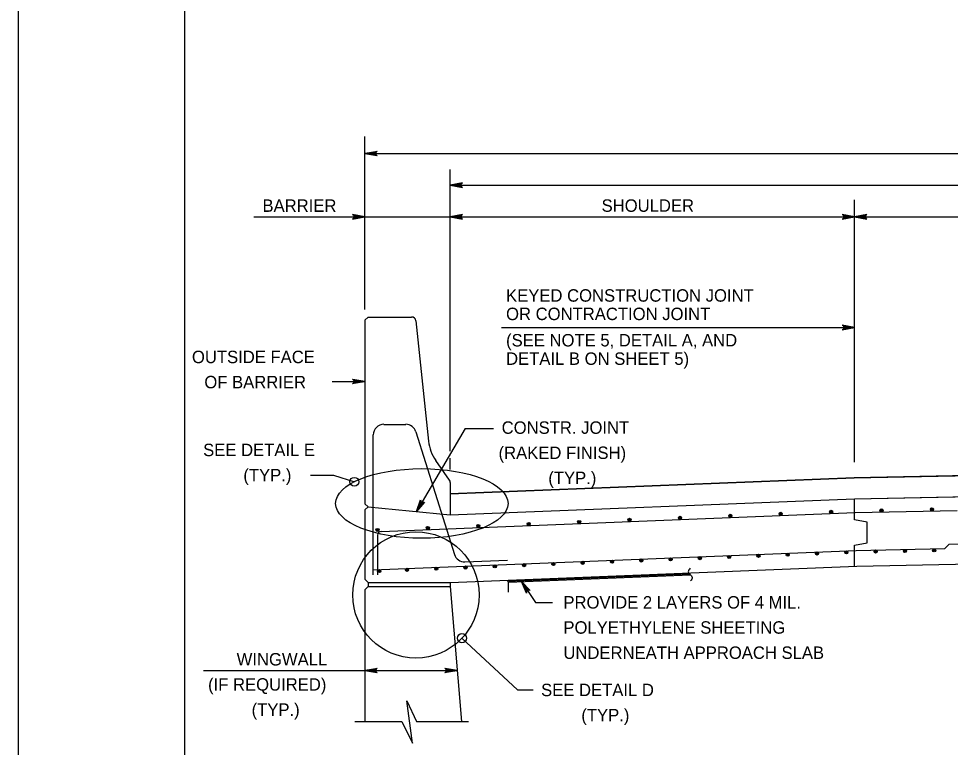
# Model space of a CAD drawing. Extents: x 636530 to 644067, y 294168 to 299122.
# Drawn here: x 638165.8 to 638390.5, y 297366.3 to 297542.1 of the extents above; entities that cross this region are included whole.
import ezdxf

# ---------------------------------------------------------------- set-up
doc = ezdxf.new("R2010")
doc.units = 0
doc.layers.add('1', color=7, linetype='Continuous')
doc.layers.add('PLT-BNDY', color=7, linetype='Continuous')

msp = doc.modelspace()

# ---------------------------------------------------------------- linework, layer by layer
at = {"layer": '1'}
for p, q in [((638205.78, 297717.48), (638205.78, 297153.48)), ((638249.28, 297471.9), (638249.28, 297513.64)), ((638249.28, 297509.56), (638778.11, 297509.56)), ((638269.85, 297437.78), (638269.85, 297505.68)), ((638269.85, 297501.94), (638757.53, 297501.94)), ((638367.39, 297435.12), (638367.39, 297498.39)), ((638222.52, 297494.32), (638367.39, 297494.32)), ((638367.39, 297494.32), (638660, 297494.32)), ((638249.28, 297469.36), (638250.04, 297470.12)), ((638249.28, 297469.36), (638249.28, 297425.08)), ((638250.04, 297470.12), (638260.56, 297470.12)), ((638261.57, 297469.21), (638264.63, 297440.17)), ((638282.2, 297467.59), (638367.39, 297467.59)), ((638241.36, 297454.6), (638249.28, 297454.6)), ((638253.85, 297444.22), (638259.15, 297444.22)), ((638251.31, 297407.92), (638251.31, 297441.69)), ((638261.58, 297442.45), (638270.87, 297412.84)), ((638273.46, 297443.2), (638261.71, 297423.17)), ((638273.46, 297443.2), (638280.31, 297443.2)), ((638269.67, 297430.76), (638266.37, 297435.49)), ((638269.85, 297433.36), (638269.85, 297436.09)), ((638367.24, 297431.34), (638513.68, 297434.27)), ((638236.17, 297432), (638241.7, 297432)), ((638241.7, 297432), (638246.75, 297430.37)), ((638269.85, 297427.45), (638367.24, 297431.34)), ((638269.85, 297430.18), (638269.85, 297422.36)), ((638367.39, 297426.26), (638513.69, 297429.19)), ((638269.85, 297422.36), (638367.39, 297426.26)), ((638367.39, 297421.2), (638367.39, 297426.26)), ((638249.28, 297425.08), (638250.04, 297424.32)), ((638249.28, 297423.56), (638250.04, 297424.32)), ((638249.28, 297423.56), (638249.28, 297406.86)), ((638250.04, 297424.32), (638269.85, 297422.36)), ((638367.49, 297422.96), (638392.08, 297423.46)), ((638253.2, 297418.39), (638367.49, 297422.96)), ((638370.43, 297420.66), (638367.39, 297421.2)), ((638370.43, 297415.61), (638370.43, 297420.66)), ((638252.33, 297417.48), (638252.33, 297407.92)), ((638367.39, 297415.07), (638370.43, 297415.61)), ((638367.39, 297410.01), (638367.39, 297415.07)), ((638390.21, 297415.29), (638389.18, 297414.25)), ((638390.21, 297415.29), (638430.32, 297416.09)), ((638251.32, 297409.16), (638367.8, 297413.82)), ((638367.8, 297413.82), (638389.18, 297414.25)), ((638367.92, 297410.02), (638513.73, 297412.93)), ((638269.85, 297406.09), (638367.92, 297410.02)), ((638273.4, 297411.06), (638283.64, 297411.47)), ((638283.57, 297406.39), (638327.55, 297408.15)), ((638283.89, 297406.15), (638327.82, 297407.9)), ((638249.28, 297406.86), (638250.04, 297406.09)), ((638250.04, 297406.09), (638269.85, 297406.09)), ((638250.04, 297406.09), (638250.04, 297405.08)), ((638269.85, 297406.09), (638269.85, 297405.08)), ((638283.89, 297403.74), (638283.89, 297406.15)), ((638287.06, 297406.27), (638290.41, 297401.21)), ((638250.04, 297405.08), (638249.28, 297404.32)), ((638249.28, 297404.32), (638249.28, 297372.51)), ((638250.04, 297405.08), (638269.85, 297405.08)), ((638269.85, 297405.08), (638272.57, 297372.51)), ((638290.41, 297401.21), (638294.49, 297401.21)), ((638272.7, 297392.63), (638286.06, 297380.16)), ((638210.34, 297384.8), (638271.54, 297384.8)), ((638286.06, 297380.16), (638289.86, 297380.16)), ((638246.9, 297372.51), (638258.23, 297372.51)), ((638261.74, 297372.51), (638274.29, 297372.51))]:
    msp.add_line(p, q, dxfattribs=at)
for points in [[(638249.28, 297509.56), (638252.26, 297510.12), (638252.15, 297510.04), (638252.03, 297509.96), (638251.97, 297509.86), (638251.91, 297509.76), (638251.9, 297509.66), (638251.88, 297509.56), (638251.9, 297509.46), (638251.91, 297509.36), (638251.97, 297509.26), (638252.03, 297509.16), (638252.15, 297509.08), (638252.26, 297509), (638249.28, 297509.56), (638252.15, 297509.08), (638252.03, 297509.16), (638249.28, 297509.56), (638251.97, 297509.26), (638251.91, 297509.36), (638249.28, 297509.56), (638251.9, 297509.46), (638251.88, 297509.56), (638249.28, 297509.56), (638251.9, 297509.66), (638251.91, 297509.76), (638249.28, 297509.56), (638251.97, 297509.86), (638252.03, 297509.96), (638249.28, 297509.56), (638252.15, 297510.04)], [(638269.85, 297501.94), (638272.84, 297501.38), (638272.72, 297501.46), (638272.61, 297501.54), (638272.55, 297501.64), (638272.49, 297501.74), (638272.47, 297501.84), (638272.45, 297501.94), (638272.47, 297502.04), (638272.49, 297502.14), (638272.55, 297502.24), (638272.61, 297502.34), (638272.72, 297502.42), (638272.84, 297502.5), (638269.85, 297501.94), (638272.72, 297502.42), (638272.61, 297502.34), (638269.85, 297501.94), (638272.55, 297502.24), (638272.49, 297502.14), (638269.85, 297501.94), (638272.47, 297502.04), (638272.45, 297501.94), (638269.85, 297501.94), (638272.47, 297501.84), (638272.49, 297501.74), (638269.85, 297501.94), (638272.55, 297501.64), (638272.61, 297501.54), (638269.85, 297501.94), (638272.72, 297501.46)], [(638249.28, 297494.32), (638246.3, 297494.88), (638246.41, 297494.8), (638246.53, 297494.72), (638246.59, 297494.62), (638246.64, 297494.52), (638246.66, 297494.42), (638246.68, 297494.32), (638246.66, 297494.22), (638246.64, 297494.12), (638246.59, 297494.02), (638246.53, 297493.92), (638246.41, 297493.84), (638246.3, 297493.76), (638249.28, 297494.32), (638246.41, 297493.84), (638246.53, 297493.92), (638249.28, 297494.32), (638246.59, 297494.02), (638246.64, 297494.12), (638249.28, 297494.32), (638246.66, 297494.22), (638246.68, 297494.32), (638249.28, 297494.32), (638246.66, 297494.42), (638246.64, 297494.52), (638249.28, 297494.32), (638246.59, 297494.62), (638246.53, 297494.72), (638249.28, 297494.32), (638246.41, 297494.8)], [(638269.85, 297494.32), (638272.84, 297493.76), (638272.72, 297493.84), (638272.61, 297493.92), (638272.55, 297494.02), (638272.49, 297494.12), (638272.47, 297494.22), (638272.45, 297494.32), (638272.47, 297494.42), (638272.49, 297494.52), (638272.55, 297494.62), (638272.61, 297494.72), (638272.72, 297494.8), (638272.84, 297494.88), (638269.85, 297494.32), (638272.72, 297494.8), (638272.61, 297494.72), (638269.85, 297494.32), (638272.55, 297494.62), (638272.49, 297494.52), (638269.85, 297494.32), (638272.47, 297494.42), (638272.45, 297494.32), (638269.85, 297494.32), (638272.47, 297494.22), (638272.49, 297494.12), (638269.85, 297494.32), (638272.55, 297494.02), (638272.61, 297493.92), (638269.85, 297494.32), (638272.72, 297493.84)], [(638367.39, 297494.32), (638364.41, 297494.88), (638364.52, 297494.8), (638364.64, 297494.72), (638364.7, 297494.62), (638364.75, 297494.52), (638364.77, 297494.42), (638364.79, 297494.32), (638364.77, 297494.22), (638364.75, 297494.12), (638364.7, 297494.02), (638364.64, 297493.92), (638364.52, 297493.84), (638364.41, 297493.76), (638367.39, 297494.32), (638364.52, 297493.84), (638364.64, 297493.92), (638367.39, 297494.32), (638364.7, 297494.02), (638364.75, 297494.12), (638367.39, 297494.32), (638364.77, 297494.22), (638364.79, 297494.32), (638367.39, 297494.32), (638364.77, 297494.42), (638364.75, 297494.52), (638367.39, 297494.32), (638364.7, 297494.62), (638364.64, 297494.72), (638367.39, 297494.32), (638364.52, 297494.8)], [(638367.39, 297494.32), (638370.37, 297493.76), (638370.26, 297493.84), (638370.14, 297493.92), (638370.08, 297494.02), (638370.02, 297494.12), (638370.01, 297494.22), (638369.99, 297494.32), (638370.01, 297494.42), (638370.02, 297494.52), (638370.08, 297494.62), (638370.14, 297494.72), (638370.26, 297494.8), (638370.37, 297494.88), (638367.39, 297494.32), (638370.26, 297494.8), (638370.14, 297494.72), (638367.39, 297494.32), (638370.08, 297494.62), (638370.02, 297494.52), (638367.39, 297494.32), (638370.01, 297494.42), (638369.99, 297494.32), (638367.39, 297494.32), (638370.01, 297494.22), (638370.02, 297494.12), (638367.39, 297494.32), (638370.08, 297494.02), (638370.14, 297493.92), (638367.39, 297494.32), (638370.26, 297493.84)], [(638367.39, 297467.59), (638364.41, 297468.15), (638364.52, 297468.07), (638364.64, 297467.99), (638364.7, 297467.89), (638364.75, 297467.79), (638364.77, 297467.69), (638364.79, 297467.59), (638364.77, 297467.49), (638364.75, 297467.39), (638364.7, 297467.29), (638364.64, 297467.19), (638364.52, 297467.11), (638364.41, 297467.03), (638367.39, 297467.59), (638364.52, 297467.11), (638364.64, 297467.19), (638367.39, 297467.59), (638364.7, 297467.29), (638364.75, 297467.39), (638367.39, 297467.59), (638364.77, 297467.49), (638364.79, 297467.59), (638367.39, 297467.59), (638364.77, 297467.69), (638364.75, 297467.79), (638367.39, 297467.59), (638364.7, 297467.89), (638364.64, 297467.99), (638367.39, 297467.59), (638364.52, 297468.07)], [(638249.28, 297454.6), (638246.3, 297454.04), (638246.41, 297454.12), (638246.53, 297454.2), (638246.59, 297454.3), (638246.64, 297454.4), (638246.66, 297454.5), (638246.68, 297454.6), (638246.66, 297454.7), (638246.64, 297454.8), (638246.59, 297454.9), (638246.53, 297455), (638246.41, 297455.08), (638246.3, 297455.16), (638249.28, 297454.6), (638246.41, 297455.08), (638246.53, 297455), (638249.28, 297454.6), (638246.59, 297454.9), (638246.64, 297454.8), (638249.28, 297454.6), (638246.66, 297454.7), (638246.68, 297454.6), (638249.28, 297454.6), (638246.66, 297454.5), (638246.64, 297454.4), (638249.28, 297454.6), (638246.59, 297454.3), (638246.53, 297454.2), (638249.28, 297454.6), (638246.41, 297454.12)], [(638261.71, 297423.17), (638262.73, 297426.02), (638262.74, 297425.88), (638262.75, 297425.74), (638262.81, 297425.64), (638262.87, 297425.54), (638262.94, 297425.48), (638263.02, 297425.41), (638263.12, 297425.37), (638263.21, 297425.34), (638263.33, 297425.34), (638263.44, 297425.34), (638263.57, 297425.4), (638263.7, 297425.46), (638261.71, 297423.17), (638263.57, 297425.4), (638263.44, 297425.34), (638261.71, 297423.17), (638263.33, 297425.34), (638263.21, 297425.34), (638261.71, 297423.17), (638263.12, 297425.37), (638263.02, 297425.41), (638261.71, 297423.17), (638262.94, 297425.48), (638262.87, 297425.54), (638261.71, 297423.17), (638262.81, 297425.64), (638262.75, 297425.74), (638261.71, 297423.17), (638262.74, 297425.88)], [(638287.06, 297406.27), (638289.17, 297404.1), (638288.91, 297404.2), (638288.68, 297404.19), (638288.5, 297404.11), (638288.35, 297403.97), (638288.25, 297403.76), (638288.24, 297403.48), (638287.06, 297406.27), (638288.25, 297403.76), (638288.35, 297403.97), (638287.06, 297406.27), (638288.5, 297404.11), (638288.68, 297404.19), (638287.06, 297406.27), (638288.91, 297404.2)], [(638249.28, 297384.8), (638252.26, 297385.36), (638252.15, 297385.28), (638252.03, 297385.2), (638251.97, 297385.1), (638251.91, 297385), (638251.9, 297384.9), (638251.88, 297384.8), (638251.9, 297384.7), (638251.91, 297384.6), (638251.97, 297384.5), (638252.03, 297384.4), (638252.15, 297384.32), (638252.26, 297384.24), (638249.28, 297384.8), (638252.15, 297384.32), (638252.03, 297384.4), (638249.28, 297384.8), (638251.97, 297384.5), (638251.91, 297384.6), (638249.28, 297384.8), (638251.9, 297384.7), (638251.88, 297384.8), (638249.28, 297384.8), (638251.9, 297384.9), (638251.91, 297385), (638249.28, 297384.8), (638251.97, 297385.1), (638252.03, 297385.2), (638249.28, 297384.8), (638252.15, 297385.28)], [(638271.54, 297384.8), (638268.56, 297384.24), (638268.67, 297384.32), (638268.79, 297384.4), (638268.85, 297384.5), (638268.91, 297384.6), (638268.93, 297384.7), (638268.94, 297384.8), (638268.93, 297384.9), (638268.91, 297385), (638268.85, 297385.1), (638268.79, 297385.2), (638268.67, 297385.28), (638268.56, 297385.36), (638271.54, 297384.8), (638268.67, 297385.28), (638268.79, 297385.2), (638271.54, 297384.8), (638268.85, 297385.1), (638268.91, 297385), (638271.54, 297384.8), (638268.93, 297384.9), (638268.94, 297384.8), (638271.54, 297384.8), (638268.93, 297384.7), (638268.91, 297384.6), (638271.54, 297384.8), (638268.85, 297384.5), (638268.79, 297384.4), (638271.54, 297384.8), (638268.67, 297384.32)], [(638258.23, 297372.51), (638260.76, 297367.33), (638259.38, 297377.48), (638261.74, 297372.51)]]:
    msp.add_lwpolyline(points, dxfattribs=at)
msp.add_lwpolyline([(638269.85, 297422.37), (638367.39, 297426.26), (638513.69, 297429.19), (638660, 297426.26), (638757.53, 297422.36), (638757.53, 297427.45), (638660.15, 297431.34), (638513.68, 297434.27), (638367.24, 297431.34), (638269.85, 297427.45)], close=True, dxfattribs=at)
for centre, radius in [((638246.75, 297430.37), 1.06), ((638361.73, 297423.12), 0.381), ((638361.73, 297423.12), 0.286), ((638373.88, 297423.47), 0.381), ((638373.88, 297423.47), 0.286), ((638373.88, 297423.47), 0.19), ((638373.88, 297423.47), 0.0952), ((638386.04, 297423.72), 0.381), ((638386.04, 297423.72), 0.286), ((638386.04, 297423.72), 0.19), ((638386.04, 297423.72), 0.0952), ((638313.1, 297421.17), 0.381), ((638313.1, 297421.17), 0.286), ((638313.1, 297421.17), 0.19), ((638313.1, 297421.17), 0.0952), ((638325.26, 297421.66), 0.381), ((638325.26, 297421.66), 0.286), ((638325.26, 297421.66), 0.19), ((638325.26, 297421.66), 0.0952), ((638337.41, 297422.14), 0.381), ((638337.41, 297422.14), 0.286), ((638337.41, 297422.14), 0.19), ((638337.41, 297422.14), 0.0952), ((638349.57, 297422.63), 0.381), ((638349.57, 297422.63), 0.286), ((638349.57, 297422.63), 0.19), ((638349.57, 297422.63), 0.0952), ((638361.73, 297423.12), 0.19), ((638361.73, 297423.12), 0.0952), ((638252.33, 297418.74), 0.381), ((638252.33, 297418.74), 0.286), ((638252.33, 297418.74), 0.19), ((638252.33, 297418.74), 0.0952), ((638264.48, 297419.23), 0.381), ((638264.48, 297419.23), 0.286), ((638264.48, 297419.23), 0.19), ((638264.48, 297419.23), 0.0952), ((638276.64, 297419.71), 0.381), ((638276.64, 297419.71), 0.286), ((638276.64, 297419.71), 0.19), ((638276.64, 297419.71), 0.0952), ((638288.79, 297420.2), 0.381), ((638288.79, 297420.2), 0.286), ((638288.79, 297420.2), 0.19), ((638288.79, 297420.2), 0.0952), ((638300.95, 297420.68), 0.381), ((638300.95, 297420.68), 0.286), ((638300.95, 297420.68), 0.19), ((638300.95, 297420.68), 0.0952), ((638261.59, 297403.06), 15.24), ((638330.07, 297411.93), 0.381), ((638330.07, 297411.93), 0.286), ((638330.07, 297411.93), 0.19), ((638337.14, 297412.22), 0.381), ((638337.14, 297412.22), 0.286), ((638337.14, 297412.22), 0.19), ((638337.14, 297412.22), 0.0952), ((638344.2, 297412.5), 0.381), ((638344.2, 297412.5), 0.286), ((638344.2, 297412.5), 0.19), ((638344.2, 297412.5), 0.0952), ((638351.26, 297412.78), 0.381), ((638351.26, 297412.78), 0.286), ((638351.26, 297412.78), 0.19), ((638351.26, 297412.78), 0.0952), ((638358.33, 297413.06), 0.381), ((638358.33, 297413.06), 0.286), ((638358.33, 297413.06), 0.19), ((638358.33, 297413.06), 0.0952), ((638365.39, 297413.35), 0.381), ((638365.39, 297413.35), 0.286), ((638365.39, 297413.35), 0.19), ((638365.39, 297413.35), 0.0952), ((638372.46, 297413.54), 0.381), ((638372.46, 297413.54), 0.286), ((638372.46, 297413.54), 0.19), ((638372.46, 297413.54), 0.0952), ((638379.52, 297413.68), 0.381), ((638379.52, 297413.68), 0.286), ((638379.52, 297413.68), 0.19), ((638379.52, 297413.68), 0.0952), ((638386.58, 297413.82), 0.381), ((638386.58, 297413.82), 0.286), ((638386.58, 297413.82), 0.19), ((638386.58, 297413.82), 0.0952), ((638273.56, 297409.67), 0.381), ((638273.56, 297409.67), 0.286), ((638273.56, 297409.67), 0.19), ((638280.62, 297409.96), 0.381), ((638280.62, 297409.96), 0.286), ((638280.62, 297409.96), 0.19), ((638280.62, 297409.96), 0.0952), ((638287.69, 297410.24), 0.381), ((638287.69, 297410.24), 0.286), ((638287.69, 297410.24), 0.19), ((638287.69, 297410.24), 0.0952), ((638294.75, 297410.52), 0.381), ((638294.75, 297410.52), 0.286), ((638294.75, 297410.52), 0.19), ((638294.75, 297410.52), 0.0952), ((638301.82, 297410.8), 0.381), ((638301.82, 297410.8), 0.286), ((638301.82, 297410.8), 0.19), ((638301.82, 297410.8), 0.0952), ((638308.88, 297411.09), 0.381), ((638308.88, 297411.09), 0.286), ((638308.88, 297411.09), 0.19), ((638308.88, 297411.09), 0.0952), ((638315.94, 297411.37), 0.381), ((638315.94, 297411.37), 0.286), ((638315.94, 297411.37), 0.19), ((638315.94, 297411.37), 0.0952), ((638323.01, 297411.65), 0.381), ((638323.01, 297411.65), 0.286), ((638323.01, 297411.65), 0.19), ((638323.01, 297411.65), 0.0952), ((638330.07, 297411.93), 0.0952), ((638252.71, 297408.83), 0.381), ((638252.71, 297408.83), 0.286), ((638252.71, 297408.83), 0.19), ((638252.71, 297408.83), 0.0952), ((638259.43, 297409.11), 0.381), ((638259.43, 297409.11), 0.286), ((638259.43, 297409.11), 0.19), ((638259.43, 297409.11), 0.0952), ((638266.5, 297409.39), 0.381), ((638266.5, 297409.39), 0.286), ((638266.5, 297409.39), 0.19), ((638266.5, 297409.39), 0.0952), ((638273.56, 297409.67), 0.0952), ((638272.7, 297392.63), 1.1)]:
    msp.add_circle(centre, radius, dxfattribs=at)
for centre, radius, start, end in [((638260.56, 297469.1), 1.02, 6.0195, 90), ((638253.85, 297441.69), 2.54, 90, 180), ((638259.15, 297441.69), 2.54, 17.4336, 90), ((638274.61, 297441.22), 10.03, 186.0195, 214.8593), ((638268.84, 297430.18), 1.02, 0, 34.8593), ((638268.84, 297430.18), 1.02, 0, 34.8593), ((638268.84, 297430.18), 1.02, 0, 34.8593), ((638253.24, 297417.48), 0.914, 92.2906, 180), ((638273.3, 297413.6), 2.54, 197.4336, 272.2906)]:
    msp.add_arc(centre, radius, start, end, dxfattribs=at)
msp.add_ellipse((638263.01, 297425.14), major_axis=(-20.79, 0), ratio=0.403856, dxfattribs=at)
msp.add_spline([(638327.71, 297409.54), (638327.28, 297408.66), (638328.2, 297407.29), (638327.82, 297406.43)], degree=3, dxfattribs=at)
at = {"layer": 'PLT-BNDY'}
msp.add_lwpolyline([(638165.78, 297732.48), (639006.78, 297732.48), (639006.78, 297138.48), (638165.78, 297138.48)], close=True, dxfattribs=at)

# ---------------------------------------------------------------- texts
at = {"layer": '1'}
for s, p in [('BARRIER', (638224.59, 297495.5)), ('SHOULDER', (638306.37, 297495.51))]:
    msp.add_text(s, height=3, rotation=360, dxfattribs=at).set_placement(p)
for s, p in [('KEYED CONSTRUCTION JOINT', (638283.33, 297473.82)), ('OR CONTRACTION JOINT', (638283.33, 297469.38)), ('(SEE NOTE 5, DETAIL A, AND ', (638283.33, 297463.02)), ('OUTSIDE FACE', (638207.58, 297458.99)), ('DETAIL B ON SHEET 5)', (638283.33, 297458.58)), ('OF BARRIER', (638210.57, 297452.92)), ('CONSTR. JOINT', (638282.27, 297441.94)), ('SEE DETAIL E', (638210.28, 297436.55)), ('(RAKED FINISH)', (638281.52, 297435.87)), ('(TYP.)', (638219.97, 297430.48)), ('(TYP.)', (638293.52, 297429.8)), ('PROVIDE 2 LAYERS OF 4 MIL.', (638297.16, 297399.78)), ('POLYETHYLENE SHEETING', (638297.16, 297393.71)), ('UNDERNEATH APPROACH SLAB', (638297.16, 297387.63)), ('WINGWALL', (638218.36, 297386.04)), ('(IF REQUIRED)', (638211.47, 297379.97)), ('SEE DETAIL D', (638291.78, 297378.64)), ('(TYP.)', (638221.97, 297373.89)), ('(TYP.)', (638301.48, 297372.57))]:
    msp.add_text(s, height=3, dxfattribs=at).set_placement(p)

doc.saveas('drawing.dxf')
